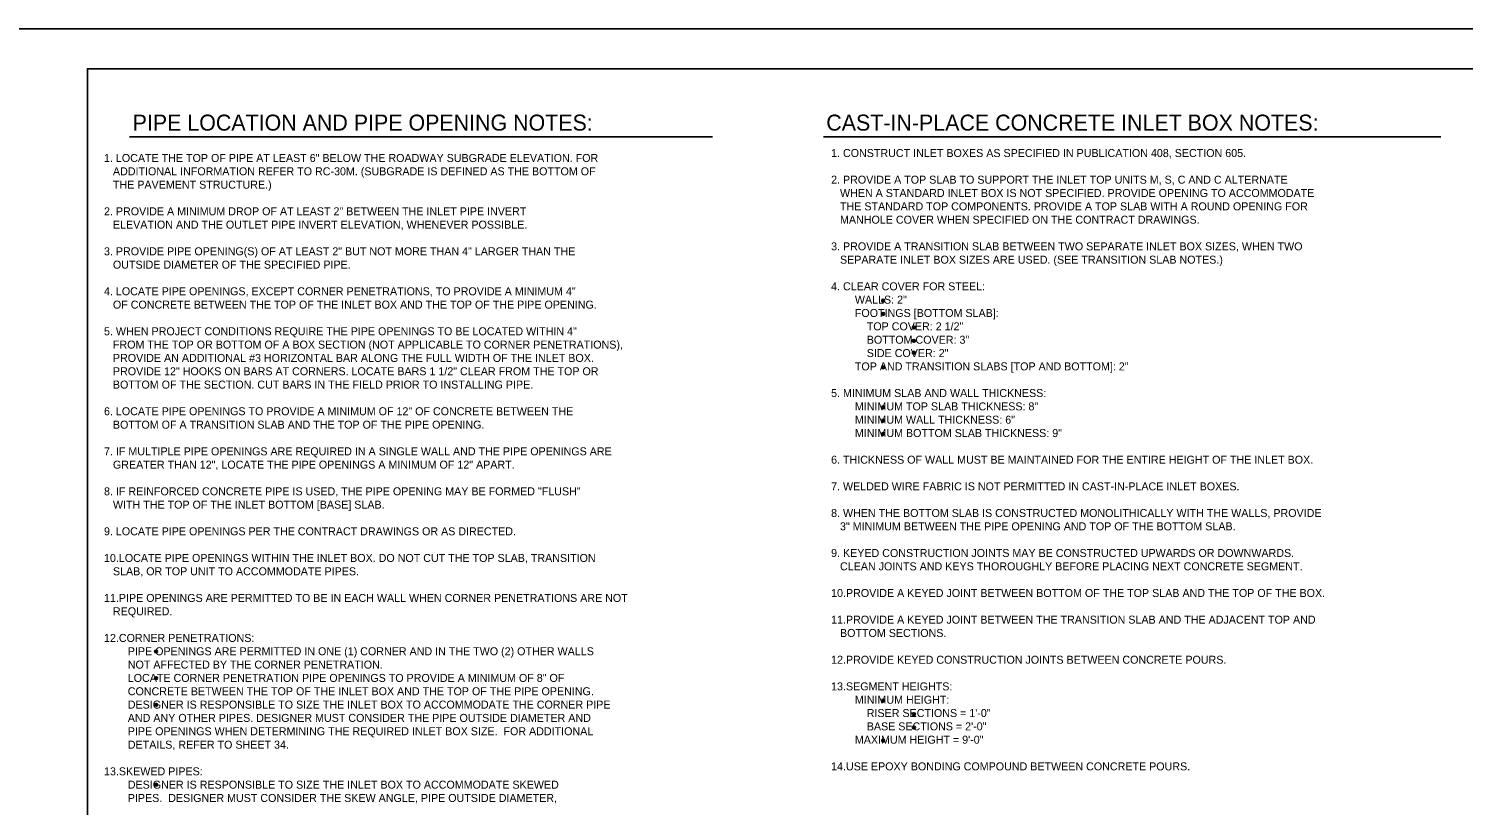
# Model space of a CAD drawing. Extents: x -6420 to 49575, y -4552 to 11624.
# Drawn here: x -3605 to -1840, y 10668 to 11624 of the extents above; entities that cross this region are included whole.
import ezdxf

# ---------------------------------------------------------------- set-up
doc = ezdxf.new("R2010")
doc.units = 0
doc.layers.add('1', color=7, linetype='Continuous')
doc.layers.add('PLT-BNDY', color=7, linetype='Continuous')

msp = doc.modelspace()

# ---------------------------------------------------------------- linework, layer by layer
at = {"layer": '1'}
for p, q in [((-3481.4, 11490.8), (-2764.3, 11490.8)), ((-2627.7, 11490.8), (-1868.1, 11490.8))]:
    msp.add_line(p, q, dxfattribs=at)
msp.add_lwpolyline([(-954.5, 9724.3), (-954.5, 11574.7), (-3533.2, 11574.7), (-3533.2, 9724.3), (-954.5, 9724.3), (-954.5, 9810.8), (-1610.7, 9810.8), (-1610.7, 10023), (-954.5, 10023), (-954.5, 10118), (-1610.7, 10118), (-1610.7, 9724.3), (-1352.1, 9724.3), (-1352.1, 9810.8), (-1352.1, 9724.3), (-1099.5, 9724.3), (-1099.5, 9810.8), (-1099.5, 9770.4), (-954.5, 9770.4)], dxfattribs=at)
for centre, radius in [((-2554.1, 11289.3), 1.75), ((-2554.1, 11289.3), 1.31), ((-2554.1, 11289.3), 0.875), ((-2554.1, 11289.3), 0.437), ((-2554.1, 11272.9), 1.75), ((-2554.1, 11272.9), 1.31), ((-2554.1, 11272.9), 0.875), ((-2554.1, 11272.9), 0.437), ((-2516.3, 11256.3), 1.75), ((-2516.3, 11256.3), 1.31), ((-2516.3, 11256.3), 0.875), ((-2516.3, 11256.3), 0.437), ((-2516.3, 11239.9), 1.75), ((-2516.3, 11225.2), 1.75), ((-2516.3, 11239.9), 1.31), ((-2516.3, 11225.2), 1.31), ((-2516.3, 11239.9), 0.875), ((-2516.3, 11225.2), 0.875), ((-2516.3, 11239.9), 0.437), ((-2516.3, 11225.2), 0.437), ((-2554.1, 11207.3), 1.75), ((-2554.1, 11207.3), 1.31), ((-2554.1, 11207.3), 0.875), ((-2554.1, 11207.3), 0.437), ((-2554.1, 11158.1), 1.75), ((-2554.1, 11158.1), 1.31), ((-2554.1, 11158.1), 0.875), ((-2554.1, 11158.1), 0.437), ((-2554.1, 11141.7), 1.75), ((-2554.1, 11141.7), 1.31), ((-2554.1, 11141.7), 0.875), ((-2554.1, 11141.7), 0.437), ((-2554.1, 11125.3), 1.75), ((-2554.1, 11125.3), 1.31), ((-2554.1, 11125.3), 0.875), ((-2554.1, 11125.3), 0.437), ((-3448.7, 10857.7), 1.75), ((-3448.7, 10857.7), 1.31), ((-3448.7, 10857.7), 0.875), ((-3448.7, 10857.7), 0.437), ((-3448.7, 10824.9), 1.75), ((-3448.7, 10824.9), 1.31), ((-3448.7, 10824.9), 0.875), ((-3448.7, 10824.9), 0.437), ((-3448.7, 10792.1), 1.75), ((-3448.7, 10792.1), 1.31), ((-3448.7, 10792.1), 0.875), ((-3448.7, 10792.1), 0.437), ((-2554.1, 10797.2), 1.75), ((-2554.1, 10797.2), 1.31), ((-2554.1, 10797.2), 0.875), ((-2554.1, 10797.2), 0.437), ((-2516.3, 10780.5), 1.75), ((-2516.3, 10780.5), 1.31), ((-2516.3, 10780.5), 0.875), ((-2516.3, 10780.5), 0.437), ((-2554.1, 10748), 1.75), ((-2554.1, 10748), 1.31), ((-2554.1, 10748), 0.875), ((-2516.3, 10764.1), 1.75), ((-2516.3, 10764.1), 1.31), ((-2516.3, 10764.1), 0.875), ((-2516.3, 10764.1), 0.437), ((-2554.1, 10748), 0.437), ((-3448.7, 10693.7), 1.75), ((-3448.7, 10693.7), 1.31), ((-3448.7, 10693.7), 0.875), ((-3448.7, 10693.7), 0.437)]:
    msp.add_circle(centre, radius, dxfattribs=at)
at = {"layer": 'PLT-BNDY'}
msp.add_lwpolyline([(-3661.2, 11623.9), (-902, 11623.9), (-902, 9675.1), (-3661.2, 9675.1)], close=True, dxfattribs=at)

# ---------------------------------------------------------------- texts
at = {"layer": '1'}
for s, height, p in [('PIPE LOCATION AND PIPE OPENING NOTES:', 19.685, (-3477.5, 11498.5)), ('CAST-IN-PLACE CONCRETE INLET BOX NOTES:', 19.685, (-2624.1, 11498.5)), ('1. CONSTRUCT INLET BOXES AS SPECIFIED IN PUBLICATION 408, SECTION 605.', 9.843, (-2618.2, 11466)), ('1. LOCATE THE TOP OF PIPE AT LEAST 6" BELOW THE ROADWAY SUBGRADE ELEVATION. FOR', 9.843, (-3512.7, 11459.9)), ('   ADDITIONAL INFORMATION REFER TO RC-30M. (SUBGRADE IS DEFINED AS THE BOTTOM OF', 9.843, (-3512.7, 11443.5)), ('   THE PAVEMENT STRUCTURE.)', 9.843, (-3512.7, 11427.1)), ('2. PROVIDE A TOP SLAB TO SUPPORT THE INLET TOP UNITS M, S, C AND C ALTERNATE', 9.843, (-2618.2, 11433.2)), ('   WHEN A STANDARD INLET BOX IS NOT SPECIFIED. PROVIDE OPENING TO ACCOMMODATE', 9.843, (-2618.2, 11416.8)), ('2. PROVIDE A MINIMUM DROP OF AT LEAST 2" BETWEEN THE INLET PIPE INVERT', 9.843, (-3512.7, 11394.3)), ('   THE STANDARD TOP COMPONENTS. PROVIDE A TOP SLAB WITH A ROUND OPENING FOR', 9.843, (-2618.2, 11400.4)), ('   ELEVATION AND THE OUTLET PIPE INVERT ELEVATION, WHENEVER POSSIBLE.', 9.843, (-3512.7, 11377.9)), ('   MANHOLE COVER WHEN SPECIFIED ON THE CONTRACT DRAWINGS.', 9.843, (-2618.2, 11384)), ('3. PROVIDE PIPE OPENING(S) OF AT LEAST 2" BUT NOT MORE THAN 4" LARGER THAN THE', 9.843, (-3512.7, 11345.1)), ('3. PROVIDE A TRANSITION SLAB BETWEEN TWO SEPARATE INLET BOX SIZES, WHEN TWO', 9.843, (-2618.2, 11351.2)), ('   OUTSIDE DIAMETER OF THE SPECIFIED PIPE.', 9.843, (-3512.7, 11328.7)), ('   SEPARATE INLET BOX SIZES ARE USED. (SEE TRANSITION SLAB NOTES.)', 9.843, (-2618.2, 11334.8)), ('4. LOCATE PIPE OPENINGS, EXCEPT CORNER PENETRATIONS, TO PROVIDE A MINIMUM 4"', 9.843, (-3512.7, 11295.9)), ('4. CLEAR COVER FOR STEEL:', 9.843, (-2618.2, 11302)), ('   OF CONCRETE BETWEEN THE TOP OF THE INLET BOX AND THE TOP OF THE PIPE OPENING.', 9.843, (-3512.7, 11279.5)), ('        WALLS: 2"', 9.843, (-2618.2, 11285.6)), ('        FOOTINGS [BOTTOM SLAB]:', 9.843, (-2618.2, 11269.2)), ('            TOP COVER: 2 1/2"', 9.843, (-2618.2, 11252.8)), ('5. WHEN PROJECT CONDITIONS REQUIRE THE PIPE OPENINGS TO BE LOCATED WITHIN 4" ', 9.843, (-3512.7, 11246.7)), ('            BOTTOM COVER: 3"', 9.843, (-2618.2, 11236.3)), ('   FROM THE TOP OR BOTTOM OF A BOX SECTION (NOT APPLICABLE TO CORNER PENETRATIONS),', 9.843, (-3512.7, 11230.3)), ('            SIDE COVER: 2"', 9.843, (-2618.2, 11219.9)), ('   PROVIDE AN ADDITIONAL #3 HORIZONTAL BAR ALONG THE FULL WIDTH OF THE INLET BOX.', 9.843, (-3512.7, 11213.9)), ('   PROVIDE 12" HOOKS ON BARS AT CORNERS. LOCATE BARS 1 1/2" CLEAR FROM THE TOP OR', 9.843, (-3512.7, 11197.5)), ('        TOP AND TRANSITION SLABS [TOP AND BOTTOM]: 2"', 9.843, (-2618.2, 11203.5)), ('   BOTTOM OF THE SECTION. CUT BARS IN THE FIELD PRIOR TO INSTALLING PIPE.', 9.843, (-3512.7, 11181.1)), ('5. MINIMUM SLAB AND WALL THICKNESS:', 9.843, (-2618.2, 11170.7)), ('6. LOCATE PIPE OPENINGS TO PROVIDE A MINIMUM OF 12" OF CONCRETE BETWEEN THE', 9.843, (-3512.7, 11148.3)), ('        MINIMUM TOP SLAB THICKNESS: 8"', 9.843, (-2618.2, 11154.3)), ('   BOTTOM OF A TRANSITION SLAB AND THE TOP OF THE PIPE OPENING.', 9.843, (-3512.7, 11131.8)), ('        MINIMUM WALL THICKNESS: 6"', 9.843, (-2618.2, 11137.9)), ('        MINIMUM BOTTOM SLAB THICKNESS: 9"', 9.843, (-2618.2, 11121.5)), ('7. IF MULTIPLE PIPE OPENINGS ARE REQUIRED IN A SINGLE WALL AND THE PIPE OPENINGS ARE', 9.843, (-3512.7, 11099)), ('   GREATER THAN 12", LOCATE THE PIPE OPENINGS A MINIMUM OF 12" APART.', 9.843, (-3512.7, 11082.6)), ('6. THICKNESS OF WALL MUST BE MAINTAINED FOR THE ENTIRE HEIGHT OF THE INLET BOX.', 9.843, (-2618.2, 11088.7)), ('8. IF REINFORCED CONCRETE PIPE IS USED, THE PIPE OPENING MAY BE FORMED "FLUSH"', 9.843, (-3512.7, 11049.8)), ('7. WELDED WIRE FABRIC IS NOT PERMITTED IN CAST-IN-PLACE INLET BOXES.', 9.843, (-2618.2, 11055.9)), ('   WITH THE TOP OF THE INLET BOTTOM [BASE] SLAB.', 9.843, (-3512.7, 11033.4)), ('8. WHEN THE BOTTOM SLAB IS CONSTRUCTED MONOLITHICALLY WITH THE WALLS, PROVIDE', 9.843, (-2618.2, 11023.1)), ('   3" MINIMUM BETWEEN THE PIPE OPENING AND TOP OF THE BOTTOM SLAB.', 9.843, (-2618.2, 11006.7)), ('9. LOCATE PIPE OPENINGS PER THE CONTRACT DRAWINGS OR AS DIRECTED.', 9.843, (-3512.7, 11000.6)), ('9. KEYED CONSTRUCTION JOINTS MAY BE CONSTRUCTED UPWARDS OR DOWNWARDS.', 9.843, (-2618.2, 10973.9)), ('10.LOCATE PIPE OPENINGS WITHIN THE INLET BOX. DO NOT CUT THE TOP SLAB, TRANSITION', 9.843, (-3512.7, 10967.8)), ('   SLAB, OR TOP UNIT TO ACCOMMODATE PIPES.', 9.843, (-3512.7, 10951.4)), ('   CLEAN JOINTS AND KEYS THOROUGHLY BEFORE PLACING NEXT CONCRETE SEGMENT.', 9.843, (-2618.2, 10957.5)), ('11.PIPE OPENINGS ARE PERMITTED TO BE IN EACH WALL WHEN CORNER PENETRATIONS ARE NOT', 9.843, (-3512.7, 10918.6)), ('10.PROVIDE A KEYED JOINT BETWEEN BOTTOM OF THE TOP SLAB AND THE TOP OF THE BOX.', 9.843, (-2618.2, 10924.7)), ('   REQUIRED.', 9.843, (-3512.7, 10902.2)), ('11.PROVIDE A KEYED JOINT BETWEEN THE TRANSITION SLAB AND THE ADJACENT TOP AND', 9.843, (-2618.2, 10891.9)), ('12.CORNER PENETRATIONS:', 9.843, (-3512.7, 10869.4)), ('   BOTTOM SECTIONS.', 9.843, (-2618.2, 10875.5)), ('        PIPE OPENINGS ARE PERMITTED IN ONE (1) CORNER AND IN THE TWO (2) OTHER WALLS', 9.843, (-3512.7, 10853)), ('        NOT AFFECTED BY THE CORNER PENETRATION.', 9.843, (-3512.7, 10836.6)), ('12.PROVIDE KEYED CONSTRUCTION JOINTS BETWEEN CONCRETE POURS.', 9.843, (-2618.2, 10842.6)), ('        LOCATE CORNER PENETRATION PIPE OPENINGS TO PROVIDE A MINIMUM OF 8" OF ', 9.843, (-3512.7, 10820.2)), ('13.SEGMENT HEIGHTS:', 9.843, (-2618.2, 10809.8)), ('        CONCRETE BETWEEN THE TOP OF THE INLET BOX AND THE TOP OF THE PIPE OPENING.', 9.843, (-3512.7, 10803.8)), ('        MINIMUM HEIGHT:', 9.843, (-2618.2, 10793.4)), ('        DESIGNER IS RESPONSIBLE TO SIZE THE INLET BOX TO ACCOMMODATE THE CORNER PIPE', 9.843, (-3512.7, 10787.4)), ('            RISER SECTIONS = 1\'-0"', 9.843, (-2618.2, 10777)), ('        AND ANY OTHER PIPES. DESIGNER MUST CONSIDER THE PIPE OUTSIDE DIAMETER AND', 9.843, (-3512.7, 10771)), ('            BASE SECTIONS = 2\'-0"', 9.843, (-2618.2, 10760.6)), ('        PIPE OPENINGS WHEN DETERMINING THE REQUIRED INLET BOX SIZE.  FOR ADDITIONAL', 9.843, (-3512.7, 10754.6)), ('        MAXIMUM HEIGHT = 9\'-0"', 9.843, (-2618.2, 10744.2)), ('        DETAILS, REFER TO SHEET 34.', 9.843, (-3512.7, 10738.1)), ('13.SKEWED PIPES:', 9.843, (-3512.7, 10705.3)), ('14.USE EPOXY BONDING COMPOUND BETWEEN CONCRETE POURS.', 9.843, (-2618.2, 10711.4)), ('        DESIGNER IS RESPONSIBLE TO SIZE THE INLET BOX TO ACCOMMODATE SKEWED', 9.843, (-3512.7, 10688.9)), ('        PIPES.  DESIGNER MUST CONSIDER THE SKEW ANGLE, PIPE OUTSIDE DIAMETER,', 9.843, (-3512.7, 10672.5))]:
    msp.add_text(s, height=height, dxfattribs=at).set_placement(p)

doc.saveas('drawing.dxf')
